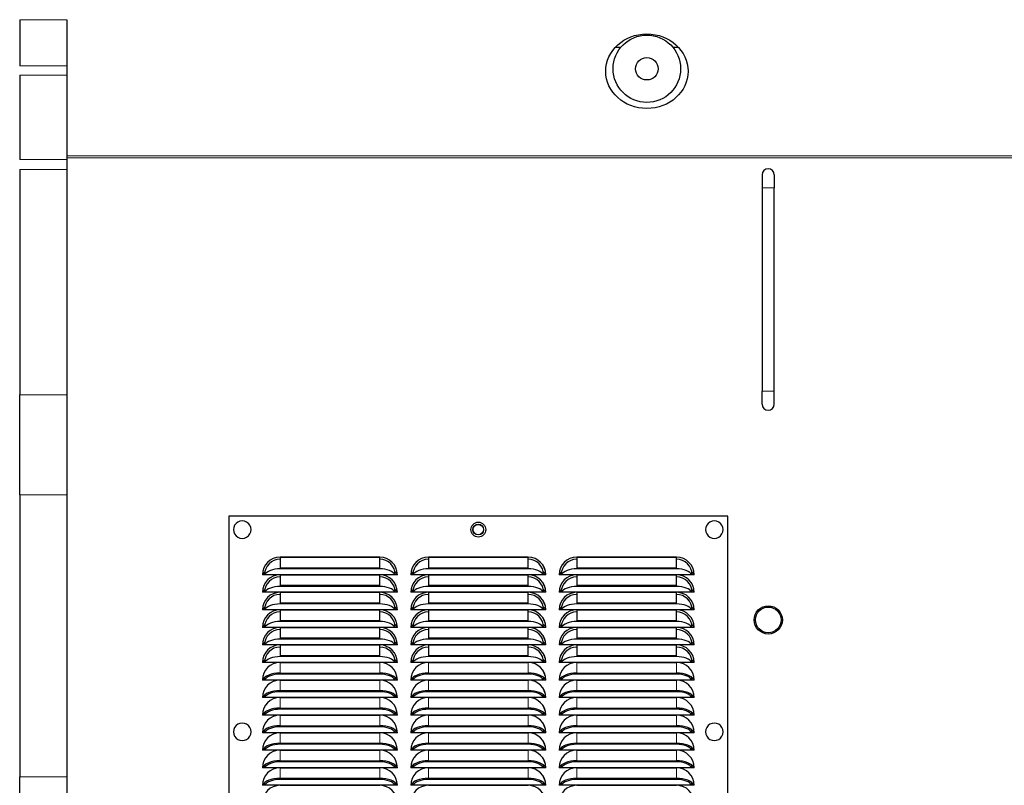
# Model space of a CAD drawing. Header units: millimetres. Extents: x 0 to 29700, y -16 to 21000.
# Tile 303 of 357: x 18906 to 19636, y 16861 to 17429. Entities that reach past the tile are written whole.
import ezdxf

# ---------------------------------------------------------------- set-up
doc = ezdxf.new("R2010")
doc.units = ezdxf.units.MM
doc.layers.add('1', color=7, linetype='Continuous', true_color=0xffffff)
doc.layers.add('254', color=7, linetype='Continuous', true_color=0xffffff)
doc.styles.add('latin_extended', font='simplex.shx')
doc.dimstyles.get("Standard").update_dxf_attribs({"dimtxt": 0.18, "dimasz": 0.18, "dimexe": 0.18, "dimexo": 0.0625, "dimgap": 0.09, "dimtad": 0, "dimtih": 1, "dimtoh": 1, "dimdec": 4, "dimzin": 0, "dimdsep": 46, "dimtxsty": 'Standard', "dimcen": 0.09, "dimadec": 0, "dimazin": 0, "dimtfac": 1, "dimtdec": 4, "dimtofl": 0, "dimtmove": 0, "dimatfit": 3, "dimfxl": 1, "dimtolj": 1, "dimtzin": 0, "dimarcsym": 0})

# ---------------------------------------------------------------- blocks, each defined once
blk = doc.blocks.new('_U4')
at = {"layer": '254', "color": 3, "linetype": 'Continuous', "lineweight": 13, "transparency": 16777216}
for p, q in [((28056.49, 18872.66), (28056.49, 14093.8)), ((18212.99, 16851.58), (18212.99, 14093.8)), ((18387.99, 14143.8), (27881.49, 14143.8))]:
    blk.add_line(p, q, dxfattribs=at)
at = {"layer": '254', "color": 3, "transparency": 16777216}
for points in [[(18387.99, 14172.97), (18387.99, 14114.64), (18212.99, 14143.8)], [(27881.49, 14114.64), (27881.49, 14172.97), (28056.49, 14143.8)]]:
    blk.add_solid(points, dxfattribs=at)
at = {"layer": 'Defpoints', "color": 0, "transparency": 16777216}
for p in [(28056.49, 18922.66), (18212.99, 16901.58), (28056.49, 14143.8)]:
    blk.add_point(p, dxfattribs=at)
at = {"layer": '254', "color": 2, "lineweight": 13, "transparency": 16777216, "insert": (22822.24, 14406.3), "char_height": 175, "attachment_point": 1, "style": 'latin_extended'}
blk.add_mtext('\\A1;9844', dxfattribs=at)

msp = doc.modelspace()

# ---------------------------------------------------------------- linework, layer by layer
at = {"layer": '1', "color": 4, "linetype": 'Continuous', "lineweight": 13}
for p, q in [((18940.987, 17428.874), (18905.987, 17428.874)), ((18905.987, 17394.732), (18940.987, 17394.732)), ((18940.987, 17387.661), (18905.987, 17387.661)), ((18905.987, 17325.24), (18940.987, 17325.24)), ((20534.487, 17327.856), (18940.987, 17327.856)), ((20534.487, 17326.503), (18940.987, 17326.503)), ((18940.987, 17317.826), (18905.987, 17317.826)), ((19456.487, 17304.303), (19460.987, 17304.303)), ((19460.987, 17304.303), (19465.487, 17304.303)), ((18905.987, 17150.577), (18940.987, 17150.577)), ((19456.487, 17153.303), (19460.987, 17153.303)), ((19460.987, 17153.303), (19465.487, 17153.303)), ((18940.987, 17076.431), (18905.987, 17076.431)), ((19098.987, 17021.624), (19098.987, 17022.432)), ((19172.987, 17021.624), (19172.987, 17022.432)), ((19208.987, 17021.624), (19208.987, 17022.432)), ((19282.987, 17021.624), (19282.987, 17022.432)), ((19318.987, 17021.624), (19318.987, 17022.432)), ((19392.987, 17021.624), (19392.987, 17022.432)), ((19098.987, 17008.614), (19098.987, 17009.422)), ((19172.987, 17008.614), (19172.987, 17009.422)), ((19208.987, 17008.614), (19208.987, 17009.422)), ((19282.987, 17008.614), (19282.987, 17009.422)), ((19318.987, 17008.614), (19318.987, 17009.422)), ((19392.987, 17008.614), (19392.987, 17009.422)), ((19098.987, 16995.604), (19098.987, 16996.412)), ((19172.987, 16995.604), (19172.987, 16996.412)), ((19208.987, 16995.604), (19208.987, 16996.412)), ((19282.987, 16995.604), (19282.987, 16996.412)), ((19318.987, 16995.604), (19318.987, 16996.412)), ((19392.987, 16995.604), (19392.987, 16996.412)), ((19098.987, 16982.594), (19098.987, 16983.402)), ((19172.987, 16982.594), (19172.987, 16983.402)), ((19208.987, 16982.594), (19208.987, 16983.402)), ((19282.987, 16982.594), (19282.987, 16983.402)), ((19318.987, 16982.594), (19318.987, 16983.402)), ((19392.987, 16982.594), (19392.987, 16983.402)), ((19098.987, 16969.584), (19098.987, 16970.392)), ((19172.987, 16969.584), (19172.987, 16970.392)), ((19208.987, 16969.584), (19208.987, 16970.392)), ((19282.987, 16969.584), (19282.987, 16970.392)), ((19318.987, 16969.584), (19318.987, 16970.392)), ((19392.987, 16969.584), (19392.987, 16970.392)), ((19098.987, 16956.574), (19098.987, 16957.382)), ((19098.987, 16952.197), (19098.987, 16944.372)), ((19172.987, 16956.574), (19172.987, 16957.382)), ((19172.987, 16952.197), (19172.987, 16944.372)), ((19208.987, 16956.574), (19208.987, 16957.382)), ((19208.987, 16952.197), (19208.987, 16944.372)), ((19282.987, 16956.574), (19282.987, 16957.382)), ((19282.987, 16952.197), (19282.987, 16944.372)), ((19318.987, 16956.574), (19318.987, 16957.382)), ((19318.987, 16952.197), (19318.987, 16944.372)), ((19392.987, 16956.574), (19392.987, 16957.382)), ((19392.987, 16952.197), (19392.987, 16944.372)), ((19098.987, 16943.564), (19098.987, 16944.372)), ((19172.987, 16943.564), (19172.987, 16944.372)), ((19208.987, 16943.564), (19208.987, 16944.372)), ((19282.987, 16943.564), (19282.987, 16944.372)), ((19318.987, 16943.564), (19318.987, 16944.372)), ((19392.987, 16943.564), (19392.987, 16944.372)), ((19098.987, 16939.187), (19098.987, 16931.362)), ((19172.987, 16939.187), (19172.987, 16931.362)), ((19208.987, 16939.187), (19208.987, 16931.362)), ((19282.987, 16939.187), (19282.987, 16931.362)), ((19318.987, 16939.187), (19318.987, 16931.362)), ((19392.987, 16939.187), (19392.987, 16931.362)), ((19098.987, 16930.554), (19098.987, 16931.362)), ((19172.987, 16930.554), (19172.987, 16931.362)), ((19208.987, 16930.554), (19208.987, 16931.362)), ((19282.987, 16930.554), (19282.987, 16931.362)), ((19318.987, 16930.554), (19318.987, 16931.362)), ((19392.987, 16930.554), (19392.987, 16931.362)), ((19098.987, 16926.177), (19098.987, 16918.352)), ((19172.987, 16926.177), (19172.987, 16918.352)), ((19208.987, 16926.177), (19208.987, 16918.352)), ((19282.987, 16926.177), (19282.987, 16918.352)), ((19318.987, 16926.177), (19318.987, 16918.352)), ((19392.987, 16926.177), (19392.987, 16918.352)), ((19098.987, 16917.544), (19098.987, 16918.352)), ((19172.987, 16917.544), (19172.987, 16918.352)), ((19208.987, 16917.544), (19208.987, 16918.352)), ((19282.987, 16917.544), (19282.987, 16918.352)), ((19318.987, 16917.544), (19318.987, 16918.352)), ((19392.987, 16917.544), (19392.987, 16918.352)), ((19098.987, 16913.167), (19098.987, 16905.342)), ((19172.987, 16913.167), (19172.987, 16905.342)), ((19208.987, 16913.167), (19208.987, 16905.342)), ((19282.987, 16913.167), (19282.987, 16905.342)), ((19318.987, 16913.167), (19318.987, 16905.342)), ((19392.987, 16913.167), (19392.987, 16905.342)), ((19098.987, 16904.534), (19098.987, 16905.342)), ((19098.987, 16900.157), (19098.987, 16892.332)), ((19172.987, 16904.534), (19172.987, 16905.342)), ((19172.987, 16900.157), (19172.987, 16892.332)), ((19208.987, 16904.534), (19208.987, 16905.342)), ((19208.987, 16900.157), (19208.987, 16892.332)), ((19282.987, 16904.534), (19282.987, 16905.342)), ((19282.987, 16900.157), (19282.987, 16892.332)), ((19318.987, 16904.534), (19318.987, 16905.342)), ((19318.987, 16900.157), (19318.987, 16892.332)), ((19392.987, 16904.534), (19392.987, 16905.342)), ((19392.987, 16900.157), (19392.987, 16892.332)), ((19098.987, 16891.524), (19098.987, 16892.332)), ((19098.987, 16887.147), (19098.987, 16879.322)), ((19172.987, 16891.524), (19172.987, 16892.332)), ((19172.987, 16887.147), (19172.987, 16879.322)), ((19208.987, 16891.524), (19208.987, 16892.332)), ((19208.987, 16887.147), (19208.987, 16879.322)), ((19282.987, 16891.524), (19282.987, 16892.332)), ((19282.987, 16887.147), (19282.987, 16879.322)), ((19318.987, 16891.524), (19318.987, 16892.332)), ((19318.987, 16887.147), (19318.987, 16879.322)), ((19392.987, 16891.524), (19392.987, 16892.332)), ((19392.987, 16887.147), (19392.987, 16879.322)), ((19098.987, 16878.514), (19098.987, 16879.322)), ((19172.987, 16878.514), (19172.987, 16879.322)), ((19208.987, 16878.514), (19208.987, 16879.322)), ((19282.987, 16878.514), (19282.987, 16879.322)), ((19318.987, 16878.514), (19318.987, 16879.322)), ((19392.987, 16878.514), (19392.987, 16879.322)), ((19098.987, 16874.137), (19098.987, 16866.312)), ((19172.987, 16874.137), (19172.987, 16866.312)), ((19208.987, 16874.137), (19208.987, 16866.312)), ((19282.987, 16874.137), (19282.987, 16866.312)), ((19318.987, 16874.137), (19318.987, 16866.312)), ((19392.987, 16874.137), (19392.987, 16866.312)), ((18905.987, 16867.322), (18940.987, 16867.322)), ((19098.987, 16865.504), (19098.987, 16866.312)), ((19172.987, 16865.504), (19172.987, 16866.312)), ((19208.987, 16865.504), (19208.987, 16866.312)), ((19282.987, 16865.504), (19282.987, 16866.312)), ((19318.987, 16865.504), (19318.987, 16866.312)), ((19392.987, 16865.504), (19392.987, 16866.312))]:
    msp.add_line(p, q, dxfattribs=at)
at = {"layer": '1', "color": 2, "linetype": 'Continuous', "lineweight": 25}
for p, q in [((18905.987, 17428.874), (18905.987, 17394.732)), ((18940.987, 17428.874), (18940.987, 17394.732)), ((19351.688, 17408.353), (19347.575, 17408.353)), ((19394.441, 17408.353), (19390.328, 17408.353)), ((18940.987, 17394.732), (18940.987, 17387.661)), ((18905.987, 17387.661), (18905.987, 17325.24)), ((18940.987, 17387.661), (18940.987, 17325.24)), ((18940.987, 17325.24), (18940.987, 17317.826)), ((18905.987, 17317.826), (18905.987, 17150.577)), ((18940.987, 17317.826), (18940.987, 17150.577)), ((19456.487, 17313.803), (19456.487, 17304.303)), ((19465.487, 17313.803), (19465.487, 17304.303)), ((19456.487, 17304.303), (19456.487, 17153.303)), ((19465.487, 17153.303), (19465.487, 17304.303)), ((18905.987, 17076.431), (18905.987, 17150.577)), ((18940.987, 17150.577), (18940.987, 17076.431)), ((19456.487, 17143.803), (19456.487, 17153.303)), ((19465.487, 17143.803), (19465.487, 17153.303)), ((18905.987, 17076.431), (18905.987, 16867.322)), ((18940.987, 17076.431), (18940.987, 16867.322)), ((19060.987, 17060.757), (19060.987, 16440.757)), ((19430.987, 17060.757), (19060.987, 17060.757)), ((19430.987, 16440.757), (19430.987, 17060.757)), ((19098.987, 17030.259), (19172.987, 17030.259)), ((19098.987, 17030.257), (19098.987, 17022.432)), ((19172.987, 17030.257), (19098.987, 17030.257)), ((19172.987, 17022.432), (19172.987, 17030.257)), ((19208.987, 17030.259), (19282.987, 17030.259)), ((19282.987, 17030.257), (19208.987, 17030.257)), ((19208.987, 17030.257), (19208.987, 17022.432)), ((19282.987, 17022.432), (19282.987, 17030.257)), ((19318.987, 17030.259), (19392.987, 17030.259)), ((19318.987, 17030.257), (19318.987, 17022.432)), ((19392.987, 17030.257), (19318.987, 17030.257)), ((19392.987, 17022.432), (19392.987, 17030.257)), ((19087.65, 17017.257), (19085.985, 17017.257)), ((19184.323, 17017.257), (19087.65, 17017.257)), ((19098.987, 17022.432), (19172.987, 17022.432)), ((19172.987, 17021.624), (19098.987, 17021.624)), ((19098.987, 17017.249), (19172.987, 17017.249)), ((19098.987, 17017.247), (19098.987, 17009.422)), ((19172.987, 17017.247), (19098.987, 17017.247)), ((19172.987, 17009.422), (19172.987, 17017.247)), ((19185.988, 17017.257), (19184.323, 17017.257)), ((19197.65, 17017.257), (19195.985, 17017.257)), ((19294.323, 17017.257), (19197.65, 17017.257)), ((19208.987, 17022.432), (19282.987, 17022.432)), ((19282.987, 17021.624), (19208.987, 17021.624)), ((19208.987, 17017.249), (19282.987, 17017.249)), ((19208.987, 17017.247), (19208.987, 17009.422)), ((19282.987, 17017.247), (19208.987, 17017.247)), ((19282.987, 17009.422), (19282.987, 17017.247)), ((19295.988, 17017.257), (19294.323, 17017.257)), ((19307.65, 17017.257), (19305.985, 17017.257)), ((19404.323, 17017.257), (19307.65, 17017.257)), ((19318.987, 17022.432), (19392.987, 17022.432)), ((19392.987, 17021.624), (19318.987, 17021.624)), ((19318.987, 17017.249), (19392.987, 17017.249)), ((19318.987, 17017.247), (19318.987, 17009.422)), ((19392.987, 17017.247), (19318.987, 17017.247)), ((19392.987, 17009.422), (19392.987, 17017.247)), ((19405.988, 17017.257), (19404.323, 17017.257)), ((19098.987, 17009.422), (19172.987, 17009.422)), ((19208.987, 17009.422), (19282.987, 17009.422)), ((19318.987, 17009.422), (19392.987, 17009.422)), ((19087.65, 17004.247), (19085.985, 17004.247)), ((19184.323, 17004.247), (19087.65, 17004.247)), ((19172.987, 17008.614), (19098.987, 17008.614)), ((19098.987, 17004.239), (19172.987, 17004.239)), ((19098.987, 17004.237), (19098.987, 16996.412)), ((19172.987, 17004.237), (19098.987, 17004.237)), ((19172.987, 16996.412), (19172.987, 17004.237)), ((19185.988, 17004.247), (19184.323, 17004.247)), ((19197.65, 17004.247), (19195.985, 17004.247)), ((19294.323, 17004.247), (19197.65, 17004.247)), ((19282.987, 17008.614), (19208.987, 17008.614)), ((19208.987, 17004.239), (19282.987, 17004.239)), ((19208.987, 17004.237), (19208.987, 16996.412)), ((19282.987, 17004.237), (19208.987, 17004.237)), ((19282.987, 16996.412), (19282.987, 17004.237)), ((19295.988, 17004.247), (19294.323, 17004.247)), ((19307.65, 17004.247), (19305.985, 17004.247)), ((19404.323, 17004.247), (19307.65, 17004.247)), ((19392.987, 17008.614), (19318.987, 17008.614)), ((19318.987, 17004.239), (19392.987, 17004.239)), ((19392.987, 17004.237), (19318.987, 17004.237)), ((19318.987, 17004.237), (19318.987, 16996.412)), ((19392.987, 16996.412), (19392.987, 17004.237)), ((19405.988, 17004.247), (19404.323, 17004.247)), ((19098.987, 16996.412), (19172.987, 16996.412)), ((19172.987, 16995.604), (19098.987, 16995.604)), ((19208.987, 16996.412), (19282.987, 16996.412)), ((19282.987, 16995.604), (19208.987, 16995.604)), ((19318.987, 16996.412), (19392.987, 16996.412)), ((19392.987, 16995.604), (19318.987, 16995.604)), ((19087.65, 16991.237), (19085.985, 16991.237)), ((19184.323, 16991.237), (19087.65, 16991.237)), ((19098.987, 16991.229), (19172.987, 16991.229)), ((19172.987, 16991.227), (19098.987, 16991.227)), ((19098.987, 16991.227), (19098.987, 16983.402)), ((19172.987, 16983.402), (19172.987, 16991.227)), ((19185.988, 16991.237), (19184.323, 16991.237)), ((19197.65, 16991.237), (19195.985, 16991.237)), ((19294.323, 16991.237), (19197.65, 16991.237)), ((19208.987, 16991.229), (19282.987, 16991.229)), ((19282.987, 16991.227), (19208.987, 16991.227)), ((19208.987, 16991.227), (19208.987, 16983.402)), ((19282.987, 16983.402), (19282.987, 16991.227)), ((19295.988, 16991.237), (19294.323, 16991.237)), ((19307.65, 16991.237), (19305.985, 16991.237)), ((19404.323, 16991.237), (19307.65, 16991.237)), ((19318.987, 16991.229), (19392.987, 16991.229)), ((19392.987, 16991.227), (19318.987, 16991.227)), ((19318.987, 16991.227), (19318.987, 16983.402)), ((19392.987, 16983.402), (19392.987, 16991.227)), ((19405.988, 16991.237), (19404.323, 16991.237)), ((19098.987, 16983.402), (19172.987, 16983.402)), ((19172.987, 16982.594), (19098.987, 16982.594)), ((19208.987, 16983.402), (19282.987, 16983.402)), ((19282.987, 16982.594), (19208.987, 16982.594)), ((19318.987, 16983.402), (19392.987, 16983.402)), ((19392.987, 16982.594), (19318.987, 16982.594)), ((19087.65, 16978.227), (19085.985, 16978.227)), ((19184.323, 16978.227), (19087.65, 16978.227)), ((19098.987, 16978.219), (19172.987, 16978.219)), ((19098.987, 16978.217), (19098.987, 16970.392)), ((19172.987, 16978.217), (19098.987, 16978.217)), ((19172.987, 16970.392), (19172.987, 16978.217)), ((19185.988, 16978.227), (19184.323, 16978.227)), ((19197.65, 16978.227), (19195.985, 16978.227)), ((19294.323, 16978.227), (19197.65, 16978.227)), ((19208.987, 16978.219), (19282.987, 16978.219)), ((19282.987, 16978.217), (19208.987, 16978.217)), ((19208.987, 16978.217), (19208.987, 16970.392)), ((19282.987, 16970.392), (19282.987, 16978.217)), ((19295.988, 16978.227), (19294.323, 16978.227)), ((19307.65, 16978.227), (19305.985, 16978.227)), ((19404.323, 16978.227), (19307.65, 16978.227)), ((19318.987, 16978.219), (19392.987, 16978.219)), ((19392.987, 16978.217), (19318.987, 16978.217)), ((19318.987, 16978.217), (19318.987, 16970.392)), ((19392.987, 16970.392), (19392.987, 16978.217)), ((19405.988, 16978.227), (19404.323, 16978.227)), ((19098.987, 16970.392), (19172.987, 16970.392)), ((19172.987, 16969.584), (19098.987, 16969.584)), ((19208.987, 16970.392), (19282.987, 16970.392)), ((19282.987, 16969.584), (19208.987, 16969.584)), ((19318.987, 16970.392), (19392.987, 16970.392)), ((19392.987, 16969.584), (19318.987, 16969.584)), ((19087.65, 16965.217), (19085.985, 16965.217)), ((19184.323, 16965.217), (19087.65, 16965.217)), ((19098.987, 16965.209), (19172.987, 16965.209)), ((19172.987, 16965.207), (19098.987, 16965.207)), ((19098.987, 16965.207), (19098.987, 16957.382)), ((19172.987, 16957.382), (19172.987, 16965.207)), ((19185.988, 16965.217), (19184.323, 16965.217)), ((19197.65, 16965.217), (19195.985, 16965.217)), ((19294.323, 16965.217), (19197.65, 16965.217)), ((19208.987, 16965.209), (19282.987, 16965.209)), ((19208.987, 16965.207), (19208.987, 16957.382)), ((19282.987, 16965.207), (19208.987, 16965.207)), ((19282.987, 16957.382), (19282.987, 16965.207)), ((19295.988, 16965.217), (19294.323, 16965.217)), ((19307.65, 16965.217), (19305.985, 16965.217)), ((19404.323, 16965.217), (19307.65, 16965.217)), ((19318.987, 16965.209), (19392.987, 16965.209)), ((19318.987, 16965.207), (19318.987, 16957.382)), ((19392.987, 16965.207), (19318.987, 16965.207)), ((19392.987, 16957.382), (19392.987, 16965.207)), ((19405.988, 16965.217), (19404.323, 16965.217)), ((19087.65, 16952.207), (19085.985, 16952.207)), ((19184.323, 16952.207), (19087.65, 16952.207)), ((19098.987, 16957.382), (19172.987, 16957.382)), ((19172.987, 16956.574), (19098.987, 16956.574)), ((19098.987, 16952.199), (19172.987, 16952.199)), ((19172.987, 16952.197), (19098.987, 16952.197)), ((19185.988, 16952.207), (19184.323, 16952.207)), ((19197.65, 16952.207), (19195.985, 16952.207)), ((19294.323, 16952.207), (19197.65, 16952.207)), ((19208.987, 16957.382), (19282.987, 16957.382)), ((19282.987, 16956.574), (19208.987, 16956.574)), ((19208.987, 16952.199), (19282.987, 16952.199)), ((19282.987, 16952.197), (19208.987, 16952.197)), ((19295.988, 16952.207), (19294.323, 16952.207)), ((19307.65, 16952.207), (19305.985, 16952.207)), ((19404.323, 16952.207), (19307.65, 16952.207)), ((19318.987, 16957.382), (19392.987, 16957.382)), ((19392.987, 16956.574), (19318.987, 16956.574)), ((19318.987, 16952.199), (19392.987, 16952.199)), ((19392.987, 16952.197), (19318.987, 16952.197)), ((19405.988, 16952.207), (19404.323, 16952.207)), ((19098.987, 16944.372), (19172.987, 16944.372)), ((19208.987, 16944.372), (19282.987, 16944.372)), ((19318.987, 16944.372), (19392.987, 16944.372)), ((19087.65, 16939.197), (19085.985, 16939.197)), ((19184.323, 16939.197), (19087.65, 16939.197)), ((19172.987, 16943.564), (19098.987, 16943.564)), ((19098.987, 16939.189), (19172.987, 16939.189)), ((19172.987, 16939.187), (19098.987, 16939.187)), ((19185.988, 16939.197), (19184.323, 16939.197)), ((19197.65, 16939.197), (19195.985, 16939.197)), ((19294.323, 16939.197), (19197.65, 16939.197)), ((19282.987, 16943.564), (19208.987, 16943.564)), ((19208.987, 16939.189), (19282.987, 16939.189)), ((19282.987, 16939.187), (19208.987, 16939.187)), ((19295.988, 16939.197), (19294.323, 16939.197)), ((19307.65, 16939.197), (19305.985, 16939.197)), ((19404.323, 16939.197), (19307.65, 16939.197)), ((19392.987, 16943.564), (19318.987, 16943.564)), ((19318.987, 16939.189), (19392.987, 16939.189)), ((19392.987, 16939.187), (19318.987, 16939.187)), ((19405.988, 16939.197), (19404.323, 16939.197)), ((19098.987, 16931.362), (19172.987, 16931.362)), ((19172.987, 16930.554), (19098.987, 16930.554)), ((19208.987, 16931.362), (19282.987, 16931.362)), ((19282.987, 16930.554), (19208.987, 16930.554)), ((19318.987, 16931.362), (19392.987, 16931.362)), ((19392.987, 16930.554), (19318.987, 16930.554)), ((19087.65, 16926.187), (19085.985, 16926.187)), ((19184.323, 16926.187), (19087.65, 16926.187)), ((19098.987, 16926.179), (19172.987, 16926.179)), ((19172.987, 16926.177), (19098.987, 16926.177)), ((19185.988, 16926.187), (19184.323, 16926.187)), ((19197.65, 16926.187), (19195.985, 16926.187)), ((19294.323, 16926.187), (19197.65, 16926.187)), ((19208.987, 16926.179), (19282.987, 16926.179)), ((19282.987, 16926.177), (19208.987, 16926.177)), ((19295.988, 16926.187), (19294.323, 16926.187)), ((19307.65, 16926.187), (19305.985, 16926.187)), ((19404.323, 16926.187), (19307.65, 16926.187)), ((19318.987, 16926.179), (19392.987, 16926.179)), ((19392.987, 16926.177), (19318.987, 16926.177)), ((19405.988, 16926.187), (19404.323, 16926.187)), ((19098.987, 16918.352), (19172.987, 16918.352)), ((19172.987, 16917.544), (19098.987, 16917.544)), ((19208.987, 16918.352), (19282.987, 16918.352)), ((19282.987, 16917.544), (19208.987, 16917.544)), ((19318.987, 16918.352), (19392.987, 16918.352)), ((19392.987, 16917.544), (19318.987, 16917.544)), ((19087.65, 16913.177), (19085.985, 16913.177)), ((19184.323, 16913.177), (19087.65, 16913.177)), ((19098.987, 16913.169), (19172.987, 16913.169)), ((19172.987, 16913.167), (19098.987, 16913.167)), ((19185.988, 16913.177), (19184.323, 16913.177)), ((19197.65, 16913.177), (19195.985, 16913.177)), ((19294.323, 16913.177), (19197.65, 16913.177)), ((19208.987, 16913.169), (19282.987, 16913.169)), ((19282.987, 16913.167), (19208.987, 16913.167)), ((19295.988, 16913.177), (19294.323, 16913.177)), ((19307.65, 16913.177), (19305.985, 16913.177)), ((19404.323, 16913.177), (19307.65, 16913.177)), ((19318.987, 16913.169), (19392.987, 16913.169)), ((19392.987, 16913.167), (19318.987, 16913.167)), ((19405.988, 16913.177), (19404.323, 16913.177)), ((19087.65, 16900.167), (19085.985, 16900.167)), ((19184.323, 16900.167), (19087.65, 16900.167)), ((19098.987, 16905.342), (19172.987, 16905.342)), ((19172.987, 16904.534), (19098.987, 16904.534)), ((19098.987, 16900.159), (19172.987, 16900.159)), ((19172.987, 16900.157), (19098.987, 16900.157)), ((19185.988, 16900.167), (19184.323, 16900.167)), ((19197.65, 16900.167), (19195.985, 16900.167)), ((19294.323, 16900.167), (19197.65, 16900.167)), ((19208.987, 16905.342), (19282.987, 16905.342)), ((19282.987, 16904.534), (19208.987, 16904.534)), ((19208.987, 16900.159), (19282.987, 16900.159)), ((19282.987, 16900.157), (19208.987, 16900.157)), ((19295.988, 16900.167), (19294.323, 16900.167)), ((19307.65, 16900.167), (19305.985, 16900.167)), ((19404.323, 16900.167), (19307.65, 16900.167)), ((19318.987, 16905.342), (19392.987, 16905.342)), ((19392.987, 16904.534), (19318.987, 16904.534)), ((19318.987, 16900.159), (19392.987, 16900.159)), ((19392.987, 16900.157), (19318.987, 16900.157)), ((19405.988, 16900.167), (19404.323, 16900.167)), ((19087.65, 16887.157), (19085.985, 16887.157)), ((19184.323, 16887.157), (19087.65, 16887.157)), ((19098.987, 16892.332), (19172.987, 16892.332)), ((19172.987, 16891.524), (19098.987, 16891.524)), ((19098.987, 16887.149), (19172.987, 16887.149)), ((19172.987, 16887.147), (19098.987, 16887.147)), ((19185.988, 16887.157), (19184.323, 16887.157)), ((19197.65, 16887.157), (19195.985, 16887.157)), ((19294.323, 16887.157), (19197.65, 16887.157)), ((19208.987, 16892.332), (19282.987, 16892.332)), ((19282.987, 16891.524), (19208.987, 16891.524)), ((19208.987, 16887.149), (19282.987, 16887.149)), ((19282.987, 16887.147), (19208.987, 16887.147)), ((19295.988, 16887.157), (19294.323, 16887.157)), ((19307.65, 16887.157), (19305.985, 16887.157)), ((19404.323, 16887.157), (19307.65, 16887.157)), ((19318.987, 16892.332), (19392.987, 16892.332)), ((19392.987, 16891.524), (19318.987, 16891.524)), ((19318.987, 16887.149), (19392.987, 16887.149)), ((19392.987, 16887.147), (19318.987, 16887.147)), ((19405.988, 16887.157), (19404.323, 16887.157)), ((19098.987, 16879.322), (19172.987, 16879.322)), ((19172.987, 16878.514), (19098.987, 16878.514)), ((19208.987, 16879.322), (19282.987, 16879.322)), ((19282.987, 16878.514), (19208.987, 16878.514)), ((19318.987, 16879.322), (19392.987, 16879.322)), ((19392.987, 16878.514), (19318.987, 16878.514)), ((19087.65, 16874.147), (19085.985, 16874.147)), ((19184.323, 16874.147), (19087.65, 16874.147)), ((19098.987, 16874.139), (19172.987, 16874.139)), ((19172.987, 16874.137), (19098.987, 16874.137)), ((19185.988, 16874.147), (19184.323, 16874.147)), ((19197.65, 16874.147), (19195.985, 16874.147)), ((19294.323, 16874.147), (19197.65, 16874.147)), ((19208.987, 16874.139), (19282.987, 16874.139)), ((19282.987, 16874.137), (19208.987, 16874.137)), ((19295.988, 16874.147), (19294.323, 16874.147)), ((19307.65, 16874.147), (19305.985, 16874.147)), ((19404.323, 16874.147), (19307.65, 16874.147)), ((19318.987, 16874.139), (19392.987, 16874.139)), ((19392.987, 16874.137), (19318.987, 16874.137)), ((19405.988, 16874.147), (19404.323, 16874.147)), ((18905.987, 16784.117), (18905.987, 16867.322)), ((18940.987, 16867.322), (18940.987, 16784.117)), ((19098.987, 16866.312), (19172.987, 16866.312)), ((19172.987, 16865.504), (19098.987, 16865.504)), ((19208.987, 16866.312), (19282.987, 16866.312)), ((19282.987, 16865.504), (19208.987, 16865.504)), ((19318.987, 16866.312), (19392.987, 16866.312)), ((19392.987, 16865.504), (19318.987, 16865.504)), ((19087.65, 16861.137), (19085.985, 16861.137)), ((19184.323, 16861.137), (19087.65, 16861.137)), ((19098.987, 16861.129), (19172.987, 16861.129)), ((19185.988, 16861.137), (19184.323, 16861.137)), ((19197.65, 16861.137), (19195.985, 16861.137)), ((19294.323, 16861.137), (19197.65, 16861.137)), ((19208.987, 16861.129), (19282.987, 16861.129)), ((19295.988, 16861.137), (19294.323, 16861.137)), ((19307.65, 16861.137), (19305.985, 16861.137)), ((19404.323, 16861.137), (19307.65, 16861.137)), ((19318.987, 16861.129), (19392.987, 16861.129)), ((19405.988, 16861.137), (19404.323, 16861.137))]:
    msp.add_line(p, q, dxfattribs=at)
for centre, radius in [((19370.987, 17392.503), 25), ((19370.987, 17392.503), 8.331), ((19245.987, 17050.757), 5.5), ((19245.987, 17050.757), 4), ((19245.987, 17050.757), 3.88), ((19460.987, 16983.803), 10.477), ((19460.987, 16983.803), 9.525)]:
    msp.add_circle(centre, radius, dxfattribs=at)
for centre, radius, start, end in [((19460.987, 17313.803), 4.5, 90, 180), ((19460.987, 17313.803), 4.5, 0, 90), ((19460.987, 17143.803), 4.5, 180, 270), ((19460.987, 17143.803), 4.5, 270, 0), ((19070.987, 17050.757), 6.5, 150, 210), ((19070.987, 17050.757), 6.5, 90, 150), ((19070.987, 17050.757), 6.5, 30, 90), ((19070.987, 17050.757), 6.5, 330, 30), ((19420.987, 17050.757), 6.5, 150, 210), ((19420.987, 17050.757), 6.5, 90, 150), ((19420.987, 17050.757), 6.5, 30, 90), ((19420.987, 17050.757), 6.5, 330, 30), ((19070.987, 17050.757), 6.5, 210, 270), ((19070.987, 17050.757), 6.5, 270, 330), ((19420.987, 17050.757), 6.5, 210, 270), ((19420.987, 17050.757), 6.5, 270, 330), ((19098.987, 17017.257), 13.002, 90, 180), ((19098.987, 17017.257), 13, 90, 180), ((19098.987, 17017.257), 11.453, 90, 180), ((19172.987, 17017.257), 13.002, 0, 90), ((19172.987, 17017.257), 13, 0, 90), ((19172.987, 17017.257), 11.453, 0, 90), ((19208.987, 17017.257), 13.002, 90, 180), ((19208.987, 17017.257), 13, 90, 180), ((19208.987, 17017.257), 11.453, 90, 180), ((19282.987, 17017.257), 13.002, 0, 90), ((19282.987, 17017.257), 13, 0, 90), ((19282.987, 17017.257), 11.453, 0, 90), ((19318.987, 17017.257), 13.002, 90, 180), ((19318.987, 17017.257), 13, 90, 180), ((19318.987, 17017.257), 11.453, 90, 180), ((19392.987, 17017.257), 13.002, 0, 90), ((19392.987, 17017.257), 13, 0, 90), ((19392.987, 17017.257), 11.453, 0, 90), ((19098.987, 17004.247), 13.002, 90, 180), ((19098.987, 17004.247), 13, 90, 180), ((19172.987, 17004.247), 13.002, 0, 90), ((19172.987, 17004.247), 13, 0, 90), ((19208.987, 17004.247), 13.002, 90, 180), ((19208.987, 17004.247), 13, 90, 180), ((19282.987, 17004.247), 13.002, 0, 90), ((19282.987, 17004.247), 13, 0, 90), ((19318.987, 17004.247), 13.002, 90, 180), ((19318.987, 17004.247), 13, 90, 180), ((19392.987, 17004.247), 13.002, 0, 90), ((19392.987, 17004.247), 13, 0, 90), ((19098.987, 17004.247), 11.453, 90, 180), ((19172.987, 17004.247), 11.453, 0, 90), ((19208.987, 17004.247), 11.453, 90, 180), ((19282.987, 17004.247), 11.453, 0, 90), ((19318.987, 17004.247), 11.453, 90, 180), ((19392.987, 17004.247), 11.453, 0, 90), ((19098.987, 16991.237), 13.002, 90, 180), ((19098.987, 16991.237), 13, 90, 180), ((19098.987, 16991.237), 11.453, 90, 180), ((19172.987, 16991.237), 13.002, 0, 90), ((19172.987, 16991.237), 13, 0, 90), ((19172.987, 16991.237), 11.453, 0, 90), ((19208.987, 16991.237), 13.002, 90, 180), ((19208.987, 16991.237), 13, 90, 180), ((19208.987, 16991.237), 11.453, 90, 180), ((19282.987, 16991.237), 13.002, 0, 90), ((19282.987, 16991.237), 13, 0, 90), ((19282.987, 16991.237), 11.453, 0, 90), ((19318.987, 16991.237), 13.002, 90, 180), ((19318.987, 16991.237), 13, 90, 180), ((19318.987, 16991.237), 11.453, 90, 180), ((19392.987, 16991.237), 13.002, 0, 90), ((19392.987, 16991.237), 13, 0, 90), ((19392.987, 16991.237), 11.453, 0, 90), ((19098.987, 16978.227), 13.002, 90, 180), ((19098.987, 16978.227), 13, 90, 180), ((19098.987, 16978.227), 11.453, 90, 180), ((19172.987, 16978.227), 13.002, 0, 90), ((19172.987, 16978.227), 13, 0, 90), ((19172.987, 16978.227), 11.453, 0, 90), ((19208.987, 16978.227), 13.002, 90, 180), ((19208.987, 16978.227), 13, 90, 180), ((19208.987, 16978.227), 11.453, 90, 180), ((19282.987, 16978.227), 13.002, 0, 90), ((19282.987, 16978.227), 13, 0, 90), ((19282.987, 16978.227), 11.453, 0, 90), ((19318.987, 16978.227), 13.002, 90, 180), ((19318.987, 16978.227), 13, 90, 180), ((19318.987, 16978.227), 11.453, 90, 180), ((19392.987, 16978.227), 13.002, 0, 90), ((19392.987, 16978.227), 13, 0, 90), ((19392.987, 16978.227), 11.453, 0, 90), ((19098.987, 16965.217), 13.002, 90, 180), ((19098.987, 16965.217), 13, 90, 180), ((19098.987, 16965.217), 11.453, 90, 180), ((19172.987, 16965.217), 13.002, 0, 90), ((19172.987, 16965.217), 13, 0, 90), ((19172.987, 16965.217), 11.453, 0, 90), ((19208.987, 16965.217), 13.002, 90, 180), ((19208.987, 16965.217), 13, 90, 180), ((19208.987, 16965.217), 11.453, 90, 180), ((19282.987, 16965.217), 13.002, 0, 90), ((19282.987, 16965.217), 13, 0, 90), ((19282.987, 16965.217), 11.453, 0, 90), ((19318.987, 16965.217), 13.002, 90, 180), ((19318.987, 16965.217), 13, 90, 180), ((19318.987, 16965.217), 11.453, 90, 180), ((19392.987, 16965.217), 13.002, 0, 90), ((19392.987, 16965.217), 13, 0, 90), ((19392.987, 16965.217), 11.453, 0, 90), ((19098.987, 16952.207), 13.002, 90, 180), ((19098.987, 16952.207), 13, 90, 180), ((19098.987, 16952.207), 11.453, 90, 180), ((19172.987, 16952.207), 13.002, 0, 90), ((19172.987, 16952.207), 13, 0, 90), ((19172.987, 16952.207), 11.453, 0, 90), ((19208.987, 16952.207), 13.002, 90, 180), ((19208.987, 16952.207), 13, 90, 180), ((19208.987, 16952.207), 11.453, 90, 180), ((19282.987, 16952.207), 13.002, 0, 90), ((19282.987, 16952.207), 13, 0, 90), ((19282.987, 16952.207), 11.453, 0, 90), ((19318.987, 16952.207), 13.002, 90, 180), ((19318.987, 16952.207), 13, 90, 180), ((19318.987, 16952.207), 11.453, 90, 180), ((19392.987, 16952.207), 13.002, 0, 90), ((19392.987, 16952.207), 13, 0, 90), ((19392.987, 16952.207), 11.453, 0, 90), ((19098.987, 16939.197), 13.002, 90, 180), ((19098.987, 16939.197), 13, 90, 180), ((19172.987, 16939.197), 13.002, 0, 90), ((19172.987, 16939.197), 13, 0, 90), ((19208.987, 16939.197), 13.002, 90, 180), ((19208.987, 16939.197), 13, 90, 180), ((19282.987, 16939.197), 13.002, 0, 90), ((19282.987, 16939.197), 13, 0, 90), ((19318.987, 16939.197), 13.002, 90, 180), ((19318.987, 16939.197), 13, 90, 180), ((19392.987, 16939.197), 13.002, 0, 90), ((19392.987, 16939.197), 13, 0, 90), ((19098.987, 16926.187), 13.002, 90, 180), ((19098.987, 16926.187), 13, 90, 180), ((19098.987, 16939.197), 11.453, 169.543125, 180), ((19172.987, 16926.187), 13.002, 0, 90), ((19172.987, 16926.187), 13, 0, 90), ((19172.987, 16939.197), 11.453, 0, 10.456875), ((19208.987, 16926.187), 13.002, 90, 180), ((19208.987, 16926.187), 13, 90, 180), ((19208.987, 16939.197), 11.453, 169.543125, 180), ((19282.987, 16926.187), 13.002, 0, 90), ((19282.987, 16926.187), 13, 0, 90), ((19282.987, 16939.197), 11.453, 0, 10.456875), ((19318.987, 16926.187), 13.002, 90, 180), ((19318.987, 16926.187), 13, 90, 180), ((19318.987, 16939.197), 11.453, 169.543125, 180), ((19392.987, 16926.187), 13.002, 0, 90), ((19392.987, 16926.187), 13, 0, 90), ((19392.987, 16939.197), 11.453, 0, 10.456875), ((19098.987, 16913.177), 13.002, 90, 180), ((19098.987, 16913.177), 13, 90, 180), ((19098.987, 16926.187), 11.453, 169.543125, 180), ((19172.987, 16913.177), 13.002, 0, 90), ((19172.987, 16913.177), 13, 0, 90), ((19172.987, 16926.187), 11.453, 0, 10.456875), ((19208.987, 16913.177), 13.002, 90, 180), ((19208.987, 16913.177), 13, 90, 180), ((19208.987, 16926.187), 11.453, 169.543125, 180), ((19282.987, 16913.177), 13.002, 0, 90), ((19282.987, 16913.177), 13, 0, 90), ((19282.987, 16926.187), 11.453, 0, 10.456875), ((19318.987, 16913.177), 13.002, 90, 180), ((19318.987, 16913.177), 13, 90, 180), ((19318.987, 16926.187), 11.453, 169.543125, 180), ((19392.987, 16913.177), 13.002, 0, 90), ((19392.987, 16913.177), 13, 0, 90), ((19392.987, 16926.187), 11.453, 0, 10.456875), ((19098.987, 16913.177), 11.453, 169.543125, 180), ((19172.987, 16913.177), 11.453, 0, 10.456875), ((19208.987, 16913.177), 11.453, 169.543125, 180), ((19282.987, 16913.177), 11.453, 0, 10.456875), ((19318.987, 16913.177), 11.453, 169.543125, 180), ((19392.987, 16913.177), 11.453, 0, 10.456875), ((19070.987, 16900.757), 6.5, 90, 150), ((19070.987, 16900.757), 6.5, 30, 90), ((19098.987, 16900.167), 13.002, 90, 180), ((19098.987, 16900.167), 13, 90, 180), ((19172.987, 16900.167), 13.002, 0, 90), ((19172.987, 16900.167), 13, 0, 90), ((19208.987, 16900.167), 13.002, 90, 180), ((19208.987, 16900.167), 13, 90, 180), ((19282.987, 16900.167), 13.002, 0, 90), ((19282.987, 16900.167), 13, 0, 90), ((19318.987, 16900.167), 13.002, 90, 180), ((19318.987, 16900.167), 13, 90, 180), ((19392.987, 16900.167), 13.002, 0, 90), ((19392.987, 16900.167), 13, 0, 90), ((19420.987, 16900.757), 6.5, 90, 150), ((19420.987, 16900.757), 6.5, 30, 90), ((19070.987, 16900.757), 6.5, 150, 210), ((19070.987, 16900.757), 6.5, 330, 30), ((19098.987, 16887.157), 13.002, 90, 180), ((19098.987, 16887.157), 13, 90, 180), ((19098.987, 16900.167), 11.453, 169.543125, 180), ((19172.987, 16887.157), 13.002, 0, 90), ((19172.987, 16887.157), 13, 0, 90), ((19172.987, 16900.167), 11.453, 0, 10.456875), ((19208.987, 16887.157), 13.002, 90, 180), ((19208.987, 16887.157), 13, 90, 180), ((19208.987, 16900.167), 11.453, 169.543125, 180), ((19282.987, 16887.157), 13.002, 0, 90), ((19282.987, 16887.157), 13, 0, 90), ((19282.987, 16900.167), 11.453, 0, 10.456875), ((19318.987, 16887.157), 13.002, 90, 180), ((19318.987, 16887.157), 13, 90, 180), ((19318.987, 16900.167), 11.453, 169.543125, 180), ((19392.987, 16887.157), 13.002, 0, 90), ((19392.987, 16887.157), 13, 0, 90), ((19392.987, 16900.167), 11.453, 0, 10.456875), ((19420.987, 16900.757), 6.5, 150, 210), ((19420.987, 16900.757), 6.5, 330, 30), ((19070.987, 16900.757), 6.5, 210, 270), ((19070.987, 16900.757), 6.5, 270, 330), ((19420.987, 16900.757), 6.5, 210, 270), ((19420.987, 16900.757), 6.5, 270, 330), ((19098.987, 16874.147), 13.002, 90, 180), ((19098.987, 16874.147), 13, 90, 180), ((19098.987, 16887.157), 11.453, 169.543125, 180), ((19172.987, 16874.147), 13.002, 0, 90), ((19172.987, 16874.147), 13, 0, 90), ((19172.987, 16887.157), 11.453, 0, 10.456875), ((19208.987, 16874.147), 13.002, 90, 180), ((19208.987, 16874.147), 13, 90, 180), ((19208.987, 16887.157), 11.453, 169.543125, 180), ((19282.987, 16874.147), 13.002, 0, 90), ((19282.987, 16874.147), 13, 0, 90), ((19282.987, 16887.157), 11.453, 0, 10.456875), ((19318.987, 16874.147), 13.002, 90, 180), ((19318.987, 16874.147), 13, 90, 180), ((19318.987, 16887.157), 11.453, 169.543125, 180), ((19392.987, 16874.147), 13.002, 0, 90), ((19392.987, 16874.147), 13, 0, 90), ((19392.987, 16887.157), 11.453, 0, 10.456875), ((19098.987, 16861.137), 13.002, 90, 180), ((19098.987, 16861.137), 13, 90, 180), ((19098.987, 16874.147), 11.453, 169.543125, 180), ((19172.987, 16861.137), 13.002, 0, 90), ((19172.987, 16861.137), 13, 0, 90), ((19172.987, 16874.147), 11.453, 0, 10.456875), ((19208.987, 16861.137), 13.002, 90, 180), ((19208.987, 16861.137), 13, 90, 180), ((19208.987, 16874.147), 11.453, 169.543125, 180), ((19282.987, 16861.137), 13.002, 0, 90), ((19282.987, 16861.137), 13, 0, 90), ((19282.987, 16874.147), 11.453, 0, 10.456875), ((19318.987, 16861.137), 13.002, 90, 180), ((19318.987, 16861.137), 13, 90, 180), ((19318.987, 16874.147), 11.453, 169.543125, 180), ((19392.987, 16861.137), 13.002, 0, 90), ((19392.987, 16861.137), 13, 0, 90), ((19392.987, 16874.147), 11.453, 0, 10.456875), ((19098.987, 16848.127), 13.002, 90, 180), ((19098.987, 16861.137), 11.453, 169.543125, 180), ((19172.987, 16848.127), 13.002, 0, 90), ((19172.987, 16861.137), 11.453, 0, 10.456875), ((19208.987, 16848.127), 13.002, 90, 180), ((19208.987, 16861.137), 11.453, 169.543125, 180), ((19282.987, 16848.127), 13.002, 0, 90), ((19282.987, 16861.137), 11.453, 0, 10.456875), ((19318.987, 16848.127), 13.002, 90, 180), ((19318.987, 16861.137), 11.453, 169.543125, 180), ((19392.987, 16848.127), 13.002, 0, 90), ((19392.987, 16861.137), 11.453, 0, 10.456875)]:
    msp.add_arc(centre, radius, start, end, dxfattribs=at)
msp.add_ellipse((19370.987, 17390.646), major_axis=(-30.5, 0), ratio=0.9063078, dxfattribs=at)
for centre, major_axis, start_param, end_param in [((19098.987, 17015.763), (13.339, 0), 2.5761941, 2.9155852), ((19098.987, 17015.763), (-11.724, 0), 4.712389, 6.0253781), ((19172.987, 17015.763), (-11.724, 0), 3.3993998, 4.712389), ((19172.987, 17015.763), (13.339, 0), 0.2260075, 0.5653985), ((19208.987, 17015.763), (13.339, 0), 2.5761941, 2.9155852), ((19208.987, 17015.763), (-11.724, 0), 4.712389, 6.0253781), ((19282.987, 17015.763), (-11.724, 0), 3.3993998, 4.712389), ((19282.987, 17015.763), (13.339, 0), 0.2260075, 0.5653985), ((19318.987, 17015.763), (13.339, 0), 2.5761941, 2.9155852), ((19318.987, 17015.763), (-11.724, 0), 4.712389, 6.0253781), ((19392.987, 17015.763), (-11.724, 0), 3.3993998, 4.712389), ((19392.987, 17015.763), (13.339, 0), 0.2260075, 0.5653985), ((19098.987, 17002.753), (13.339, 0), 2.5761941, 2.9155852), ((19098.987, 17002.753), (-11.724, 0), 4.712389, 6.0253781), ((19172.987, 17002.753), (-11.724, 0), 3.3993998, 4.712389), ((19172.987, 17002.753), (13.339, 0), 0.2260075, 0.5653985), ((19208.987, 17002.753), (13.339, 0), 2.5761941, 2.9155852), ((19208.987, 17002.753), (-11.724, 0), 4.712389, 6.0253781), ((19282.987, 17002.753), (-11.724, 0), 3.3993998, 4.712389), ((19282.987, 17002.753), (13.339, 0), 0.2260075, 0.5653985), ((19318.987, 17002.753), (13.339, 0), 2.5761941, 2.9155852), ((19318.987, 17002.753), (-11.724, 0), 4.712389, 6.0253781), ((19392.987, 17002.753), (-11.724, 0), 3.3993998, 4.712389), ((19392.987, 17002.753), (13.339, 0), 0.2260075, 0.5653985), ((19098.987, 16989.743), (-11.724, 0), 4.712389, 6.0253781), ((19172.987, 16989.743), (-11.724, 0), 3.3993998, 4.712389), ((19208.987, 16989.743), (-11.724, 0), 4.712389, 6.0253781), ((19282.987, 16989.743), (-11.724, 0), 3.3993998, 4.712389), ((19318.987, 16989.743), (-11.724, 0), 4.712389, 6.0253781), ((19392.987, 16989.743), (-11.724, 0), 3.3993998, 4.712389), ((19098.987, 16989.743), (13.339, 0), 2.5761941, 2.9155852), ((19172.987, 16989.743), (13.339, 0), 0.2260075, 0.5653985), ((19208.987, 16989.743), (13.339, 0), 2.5761941, 2.9155852), ((19282.987, 16989.743), (13.339, 0), 0.2260075, 0.5653985), ((19318.987, 16989.743), (13.339, 0), 2.5761941, 2.9155852), ((19392.987, 16989.743), (13.339, 0), 0.2260075, 0.5653985), ((19098.987, 16976.733), (13.339, 0), 2.5761941, 2.9155852), ((19098.987, 16976.733), (-11.724, 0), 4.712389, 6.0253781), ((19172.987, 16976.733), (-11.724, 0), 3.3993998, 4.712389), ((19172.987, 16976.733), (13.339, 0), 0.2260075, 0.5653985), ((19208.987, 16976.733), (13.339, 0), 2.5761941, 2.9155852), ((19208.987, 16976.733), (-11.724, 0), 4.712389, 6.0253781), ((19282.987, 16976.733), (-11.724, 0), 3.3993998, 4.712389), ((19282.987, 16976.733), (13.339, 0), 0.2260075, 0.5653985), ((19318.987, 16976.733), (13.339, 0), 2.5761941, 2.9155852), ((19318.987, 16976.733), (-11.724, 0), 4.712389, 6.0253781), ((19392.987, 16976.733), (-11.724, 0), 3.3993998, 4.712389), ((19392.987, 16976.733), (13.339, 0), 0.2260075, 0.5653985), ((19098.987, 16963.723), (13.339, 0), 2.5761941, 2.9155852), ((19098.987, 16963.723), (-11.724, 0), 4.712389, 6.0253781), ((19172.987, 16963.723), (-11.724, 0), 3.3993998, 4.712389), ((19172.987, 16963.723), (13.339, 0), 0.2260075, 0.5653985), ((19208.987, 16963.723), (13.339, 0), 2.5761941, 2.9155852), ((19208.987, 16963.723), (-11.724, 0), 4.712389, 6.0253781), ((19282.987, 16963.723), (-11.724, 0), 3.3993998, 4.712389), ((19282.987, 16963.723), (13.339, 0), 0.2260075, 0.5653985), ((19318.987, 16963.723), (13.339, 0), 2.5761941, 2.9155852), ((19318.987, 16963.723), (-11.724, 0), 4.712389, 6.0253781), ((19392.987, 16963.723), (-11.724, 0), 3.3993998, 4.712389), ((19392.987, 16963.723), (13.339, 0), 0.2260075, 0.5653985), ((19098.987, 16950.713), (13.339, 0), 2.5761941, 2.9155852), ((19098.987, 16950.713), (-11.724, 0), 4.712389, 6.0253781), ((19172.987, 16950.713), (-11.724, 0), 3.3993998, 4.712389), ((19172.987, 16950.713), (13.339, 0), 0.2260075, 0.5653985), ((19208.987, 16950.713), (13.339, 0), 2.5761941, 2.9155852), ((19208.987, 16950.713), (-11.724, 0), 4.712389, 6.0253781), ((19282.987, 16950.713), (-11.724, 0), 3.3993998, 4.712389), ((19282.987, 16950.713), (13.339, 0), 0.2260075, 0.5653985), ((19318.987, 16950.713), (13.339, 0), 2.5761941, 2.9155852), ((19318.987, 16950.713), (-11.724, 0), 4.712389, 6.0253781), ((19392.987, 16950.713), (-11.724, 0), 3.3993998, 4.712389), ((19392.987, 16950.713), (13.339, 0), 0.2260075, 0.5653985), ((19098.987, 16937.703), (-13.339, 0), 4.712389, 6.0571779), ((19172.987, 16937.703), (-13.339, 0), 3.3676001, 4.712389), ((19208.987, 16937.703), (-13.339, 0), 4.712389, 6.0571779), ((19282.987, 16937.703), (-13.339, 0), 3.3676001, 4.712389), ((19318.987, 16937.703), (-13.339, 0), 4.712389, 6.0571779), ((19392.987, 16937.703), (-13.339, 0), 3.3676001, 4.712389), ((19098.987, 16937.703), (-11.724, 0), 4.712389, 6.0253781), ((19172.987, 16937.703), (-11.724, 0), 3.3993998, 4.712389), ((19208.987, 16937.703), (-11.724, 0), 4.712389, 6.0253781), ((19282.987, 16937.703), (-11.724, 0), 3.3993998, 4.712389), ((19318.987, 16937.703), (-11.724, 0), 4.712389, 6.0253781), ((19392.987, 16937.703), (-11.724, 0), 3.3993998, 4.712389), ((19098.987, 16924.693), (-13.339, 0), 4.712389, 6.0571779), ((19098.987, 16924.693), (-11.724, 0), 4.712389, 6.0253781), ((19172.987, 16924.693), (-13.339, 0), 3.3676001, 4.712389), ((19172.987, 16924.693), (-11.724, 0), 3.3993998, 4.712389), ((19208.987, 16924.693), (-13.339, 0), 4.712389, 6.0571779), ((19208.987, 16924.693), (-11.724, 0), 4.712389, 6.0253781), ((19282.987, 16924.693), (-13.339, 0), 3.3676001, 4.712389), ((19282.987, 16924.693), (-11.724, 0), 3.3993998, 4.712389), ((19318.987, 16924.693), (-13.339, 0), 4.712389, 6.0571779), ((19318.987, 16924.693), (-11.724, 0), 4.712389, 6.0253781), ((19392.987, 16924.693), (-13.339, 0), 3.3676001, 4.712389), ((19392.987, 16924.693), (-11.724, 0), 3.3993998, 4.712389), ((19098.987, 16911.683), (-13.339, 0), 4.712389, 6.0571779), ((19098.987, 16911.683), (-11.724, 0), 4.712389, 6.0253781), ((19172.987, 16911.683), (-13.339, 0), 3.3676001, 4.712389), ((19172.987, 16911.683), (-11.724, 0), 3.3993998, 4.712389), ((19208.987, 16911.683), (-13.339, 0), 4.712389, 6.0571779), ((19208.987, 16911.683), (-11.724, 0), 4.712389, 6.0253781), ((19282.987, 16911.683), (-13.339, 0), 3.3676001, 4.712389), ((19282.987, 16911.683), (-11.724, 0), 3.3993998, 4.712389), ((19318.987, 16911.683), (-13.339, 0), 4.712389, 6.0571779), ((19318.987, 16911.683), (-11.724, 0), 4.712389, 6.0253781), ((19392.987, 16911.683), (-13.339, 0), 3.3676001, 4.712389), ((19392.987, 16911.683), (-11.724, 0), 3.3993998, 4.712389), ((19098.987, 16898.673), (-13.339, 0), 4.712389, 6.0571779), ((19098.987, 16898.673), (-11.724, 0), 4.712389, 6.0253781), ((19172.987, 16898.673), (-13.339, 0), 3.3676001, 4.712389), ((19172.987, 16898.673), (-11.724, 0), 3.3993998, 4.712389), ((19208.987, 16898.673), (-13.339, 0), 4.712389, 6.0571779), ((19208.987, 16898.673), (-11.724, 0), 4.712389, 6.0253781), ((19282.987, 16898.673), (-13.339, 0), 3.3676001, 4.712389), ((19282.987, 16898.673), (-11.724, 0), 3.3993998, 4.712389), ((19318.987, 16898.673), (-13.339, 0), 4.712389, 6.0571779), ((19318.987, 16898.673), (-11.724, 0), 4.712389, 6.0253781), ((19392.987, 16898.673), (-13.339, 0), 3.3676001, 4.712389), ((19392.987, 16898.673), (-11.724, 0), 3.3993998, 4.712389), ((19098.987, 16885.663), (-13.339, 0), 4.712389, 6.0571779), ((19098.987, 16885.663), (-11.724, 0), 4.712389, 6.0253781), ((19172.987, 16885.663), (-13.339, 0), 3.3676001, 4.712389), ((19172.987, 16885.663), (-11.724, 0), 3.3993998, 4.712389), ((19208.987, 16885.663), (-13.339, 0), 4.712389, 6.0571779), ((19208.987, 16885.663), (-11.724, 0), 4.712389, 6.0253781), ((19282.987, 16885.663), (-13.339, 0), 3.3676001, 4.712389), ((19282.987, 16885.663), (-11.724, 0), 3.3993998, 4.712389), ((19318.987, 16885.663), (-13.339, 0), 4.712389, 6.0571779), ((19318.987, 16885.663), (-11.724, 0), 4.712389, 6.0253781), ((19392.987, 16885.663), (-13.339, 0), 3.3676001, 4.712389), ((19392.987, 16885.663), (-11.724, 0), 3.3993998, 4.712389), ((19098.987, 16872.653), (-13.339, 0), 4.712389, 6.0571779), ((19098.987, 16872.653), (-11.724, 0), 4.712389, 6.0253781), ((19172.987, 16872.653), (-13.339, 0), 3.3676001, 4.712389), ((19172.987, 16872.653), (-11.724, 0), 3.3993998, 4.712389), ((19208.987, 16872.653), (-13.339, 0), 4.712389, 6.0571779), ((19208.987, 16872.653), (-11.724, 0), 4.712389, 6.0253781), ((19282.987, 16872.653), (-13.339, 0), 3.3676001, 4.712389), ((19282.987, 16872.653), (-11.724, 0), 3.3993998, 4.712389), ((19318.987, 16872.653), (-13.339, 0), 4.712389, 6.0571779), ((19318.987, 16872.653), (-11.724, 0), 4.712389, 6.0253781), ((19392.987, 16872.653), (-13.339, 0), 3.3676001, 4.712389), ((19392.987, 16872.653), (-11.724, 0), 3.3993998, 4.712389), ((19098.987, 16859.643), (-13.339, 0), 4.712389, 6.0571779), ((19098.987, 16859.643), (-11.724, 0), 4.712389, 6.0253781), ((19172.987, 16859.643), (-13.339, 0), 3.3676001, 4.712389), ((19172.987, 16859.643), (-11.724, 0), 3.3993998, 4.712389), ((19208.987, 16859.643), (-13.339, 0), 4.712389, 6.0571779), ((19208.987, 16859.643), (-11.724, 0), 4.712389, 6.0253781), ((19282.987, 16859.643), (-13.339, 0), 3.3676001, 4.712389), ((19282.987, 16859.643), (-11.724, 0), 3.3993998, 4.712389), ((19318.987, 16859.643), (-13.339, 0), 4.712389, 6.0571779), ((19318.987, 16859.643), (-11.724, 0), 4.712389, 6.0253781), ((19392.987, 16859.643), (-13.339, 0), 3.3676001, 4.712389), ((19392.987, 16859.643), (-11.724, 0), 3.3993998, 4.712389)]:
    msp.add_ellipse(centre, major_axis=major_axis, ratio=0.5, start_param=start_param, end_param=end_param, dxfattribs=at)

# ---------------------------------------------------------------- dimensions: what is measured, and where the dimension line sits
at = {"layer": '254', "color": 2, "linetype": 'Continuous', "lineweight": 13}
dim = msp.add_linear_dim(base=(28056.493, 14143.803), p1=(18212.987, 16901.584), p2=(28056.493, 18922.663), dimstyle='Standard', override={"dimscale": 50, "dimtxt": 3.5, "dimasz": 3.5, "dimexe": 1, "dimexo": 1, "dimgap": 1.75, "dimtad": 1, "dimtih": 1, "dimtoh": 0, "dimdec": 0, "dimlfac": 1, "dimzin": 8, "dimdsep": 46, "dimlunit": 2, "dimtxsty": 'latin_extended', "dimsah": 1, "dimse1": 0, "dimse2": 0, "dimsd1": 0, "dimsd2": 0, "dimclrd": 3, "dimclre": 3, "dimclrt": 2, "dimtol": 0, "dimtm": -0.1, "dimtfac": 0.714286, "dimtdec": 3, "dimtofl": 1, "dimtmove": 0, "dimtzin": 8, "dimlwd": 13, "dimlwe": 13}, dxfattribs=at)
dim.commit()
dim.dimension.update_dxf_attribs({"geometry": '_U4', "text_midpoint": (23134.74, 14143.803), "dimtype": 160})

doc.saveas('drawing.dxf')
